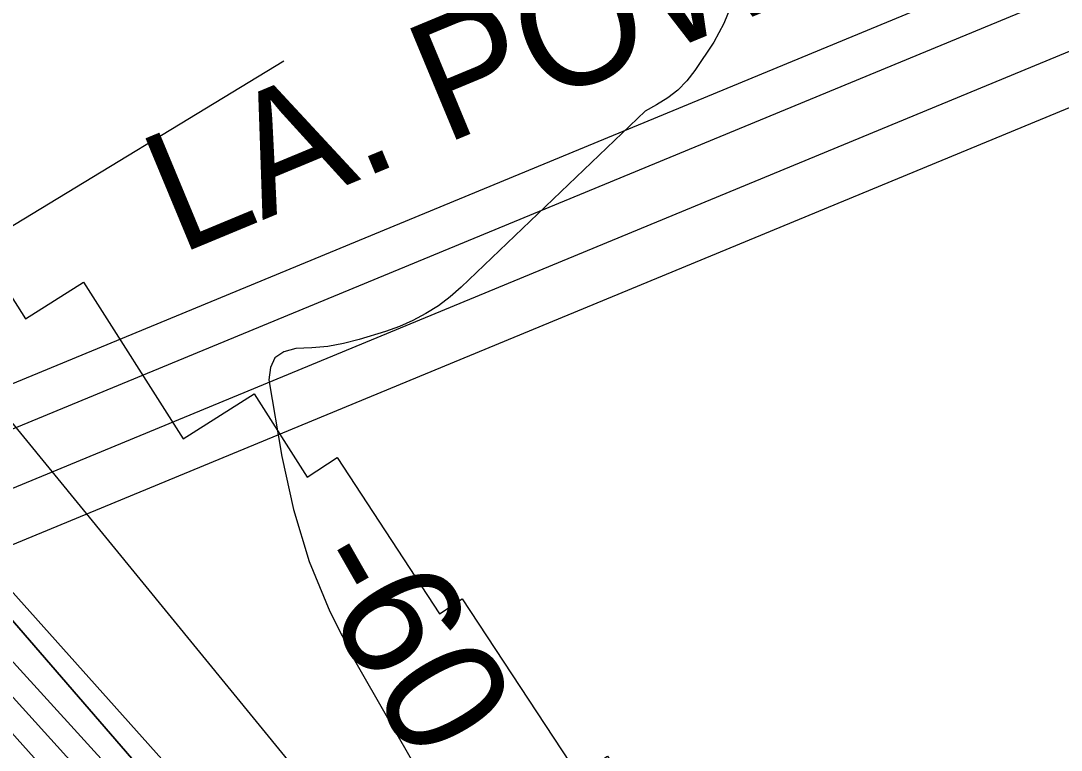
# Model space of a CAD drawing. Extents: x 3694830 to 3732949, y 415201 to 440970.
# Drawn here: x 3710724 to 3711441, y 437310 to 437813 of the extents above; entities that cross this region are included whole.
import ezdxf

# ---------------------------------------------------------------- set-up
doc = ezdxf.new("R2010")
doc.units = 0
for name, color, linetype in [('V-RIVR-EDGE', 7, 'Continuous'), ('V-RIVR-RANG', 7, 'Continuous'), ('V-RRAP-RVMT', 7, 'Continuous'), ('V-TOPO-DPTH', 7, 'Continuous'), ('V-TOPO-MAJR', 7, 'Continuous'), ('V-TOPO-MINR', 7, 'Continuous'), ('V-TOPO-MINR-IDEN', 7, 'Continuous'), ('V-UTIL-IDEN', 7, 'Continuous'), ('V-UTIL-LINE', 7, 'Continuous')]:
    doc.layers.add(name, color=color, linetype=linetype)

msp = doc.modelspace()

# ---------------------------------------------------------------- linework, layer by layer
at = {"layer": 'V-RIVR-EDGE'}
msp.add_spline([(3709416.41, 438923.63), (3709424.2, 438904.77), (3709441.5, 438869.15), (3709450.77, 438855.78), (3709471.73, 438831.06), (3709491.09, 438809.18), (3709508.82, 438785.28), (3709539, 438725.35), (3709552.29, 438701.87), (3709586.93, 438647.6), (3709593.77, 438632.62), (3709609.48, 438608.32), (3709646.12, 438547.17), (3709660.21, 438520.04), (3709671.88, 438499.39), (3709677.92, 438486.03), (3709685.16, 438472.67), (3709701.68, 438446.34), (3709741.56, 438385.59), (3709764.53, 438355.61), (3709775.01, 438339.81), (3709795.15, 438309.43), (3709809.24, 438283.52), (3709836.62, 438236.95), (3709866.83, 438187.14), (3709888.98, 438151.9), (3709906.3, 438125.17), (3709922.82, 438100.46), (3709934.91, 438085.88), (3709970.78, 438036.86), (3709995.37, 438006.87), (3710014.73, 437984.99), (3710041.34, 437953.38), (3710062.31, 437929.47), (3710132.49, 437858.54), (3710157.5, 437830.57), (3710170.8, 437815.17), (3710191.37, 437793.69), (3710222.84, 437764.5), (3710249.05, 437736.13), (3710268.42, 437717.07), (3710289.78, 437688.72), (3710309.53, 437662.38), (3710331.69, 437632.81), (3710343.39, 437618.63), (3710343.77, 437612.16), (3710342.52, 437595.18), (3710341.69, 437587.09), (3710344.09, 437574.95), (3710349.32, 437564.02), (3710357.38, 437554.7), (3710372.31, 437541.72), (3710390.86, 437520.65), (3710416.28, 437497.14), (3710444.93, 437474.82), (3710461.87, 437456.59), (3710478.8, 437433.49), (3710492.11, 437422.14), (3710505.43, 437411.19), (3710519.55, 437396.6), (3710538.5, 437375.12), (3710572.38, 437340.66), (3710589.7, 437314.74), (3710598.97, 437299.35), (3710610.66, 437287.19), (3710630.42, 437265.71), (3710667.13, 437227.61), (3710694.96, 437201.26), (3710719.98, 437180.57), (3710742.58, 437162.32), (3710763.16, 437145.28), (3710783.34, 437129.87), (3710806.36, 437118.09), (3710826.96, 437107.52), (3710844.32, 437094.94), (3710865.3, 437076.69), (3710879.82, 437061.29), (3710892.72, 437046.7), (3710907.66, 437034.94), (3710922.99, 437022.37), (3710947.6, 436998.85), (3710956.48, 436993.17), (3710973.42, 436976.14), (3710992.78, 436956.28), (3711016.18, 436931.96), (3711039.57, 436905.62), (3711072.63, 436865.91), (3711081.48, 436850.93), (3711083.08, 436840.81), (3711081.43, 436829.9), (3711079.39, 436823.03), (3711079.38, 436817.37), (3711081.78, 436806.85), (3711087.82, 436797.53), (3711088.61, 436789.04), (3711091.81, 436776.5), (3711098.25, 436764.35), (3711106.73, 436757.05), (3711115.2, 436750.96), (3711118.01, 436742.87), (3711119.2, 436732.35), (3711119.18, 436721.43), (3711123.99, 436706.06), (3711132.05, 436695.93), (3711146.56, 436677.29), (3711154.62, 436665.54), (3711168.32, 436646.1), (3711177.97, 436623.03), (3711181.56, 436604.01), (3711185.97, 436588.23), (3711194.83, 436571.23), (3711219.42, 436540.84), (3711231.91, 436522.2), (3711251.26, 436500.73), (3711276.67, 436472.36), (3711302.06, 436440.35), (3711327.08, 436416.83), (3711345.23, 436400.61), (3711358.56, 436391.68), (3711362.6, 436391.67), (3711365.03, 436393.29), (3711367.06, 436395.71), (3711360.22, 436410.69), (3711348.95, 436433.76), (3711348.56, 436435.79), (3711350.19, 436441.04), (3711353.43, 436443.46), (3711360.71, 436445.86), (3711370.41, 436443.41), (3711379.69, 436435.71), (3711385.35, 436433.27), (3711393.03, 436433.25), (3711401.93, 436435.25), (3711411.23, 436435.63), (3711418.91, 436432.78), (3711433.43, 436419.4), (3711452.78, 436395.9), (3711476.58, 436370.77), (3711503.19, 436338.76), (3711528.99, 436307.56), (3711539.87, 436292.97), (3711550.76, 436278.79), (3711562.46, 436268.25), (3711578.58, 436248.8), (3711601.94, 436211.14), (3711619.66, 436179.96), (3711638.58, 436146.75), (3711647.84, 436129.34), (3711661.95, 436112.32), (3711680.1, 436094.49), (3711699.46, 436073.01), (3711711.15, 436058.83), (3711730.9, 436031.68), (3711750.26, 436012.63), (3711780.51, 435980.21), (3711801.87, 435951.85), (3711825.64, 435916.61), (3711836.91, 435896.36), (3711875.6, 435841.68), (3711900.17, 435803.2), (3711927.96, 435759.86), (3711955.74, 435708.04), (3711962.56, 435688.21), (3711968.59, 435674.44), (3711979.06, 435653.79), (3711993.17, 435638.39), (3712013.35, 435620.95), (3712024.24, 435612.03), (3712033.92, 435601.49), (3712046.42, 435584.88), (3712059.71, 435563.42), (3712069.37, 435546.41), (3712083.08, 435529.39), (3712097.18, 435509.95), (3712116.96, 435495.34), (3712130.69, 435486.82), (3712141.57, 435473.85), (3712168.59, 435442.65), (3712171.4, 435435.36), (3712183.09, 435419.56), (3712199.62, 435402.13), (3712223.83, 435380.64), (3712242.79, 435359.97), (3712257.3, 435340.93), (3712270.99, 435318.25), (3712283.08, 435302.45), (3712301.62, 435277.34), (3712346.38, 435227.49), (3712366.53, 435199.54), (3712381.44, 435177.66), (3712398.77, 435155.78), (3712416.91, 435132.29), (3712436.61, 435086.54), (3712455.54, 435054.15), (3712466.42, 435037.54), (3712489, 435011.61), (3712512.79, 434986.07), (3712546.27, 434954.04), (3712574.51, 434927.69), (3712607.17, 434886.36), (3712630.95, 434857.59), (3712637.81, 434850.3), (3712652.73, 434835.7), (3712657.97, 434827.2), (3712659.16, 434819.11), (3712661.57, 434812.23), (3712661.96, 434804.95), (3712668.82, 434797.65), (3712682.52, 434779.83), (3712700.66, 434757.14), (3712724.04, 434725.94), (3712742.58, 434702.85), (3712756.29, 434685.83), (3712784.54, 434665.54), (3712804.33, 434653.77), (3712827.35, 434641.58), (3712857.63, 434621.69), (3712868.51, 434609.13), (3712884.65, 434593.32), (3712899.98, 434579.53), (3712922.18, 434563.3), (3712941.55, 434547.08), (3712958.08, 434527.63), (3712978.25, 434505.74), (3712995.19, 434491.14), (3713016.17, 434471.68), (3713032.29, 434449.4), (3713043.36, 434433.46)], degree=3, dxfattribs=at)
at = {"layer": 'V-RIVR-RANG'}
msp.add_line((3710187.22, 437349.09), (3710905.14, 437785.2), dxfattribs=at)
at = {"layer": 'V-RRAP-RVMT'}
for points in [[(3710623.3, 437725.64), (3710628.97, 437716.73), (3710649.64, 437729.87), (3710727.42, 437607.43), (3710767.25, 437632.83), (3710836, 437524.89), (3710884.76, 437555.92), (3710921.27, 437498.53)], [(3710921.28, 437498.53), (3710941.89, 437512.04), (3711012.34, 437404.36), (3711028.12, 437414.62), (3711107.96, 437293.14), (3711128.05, 437306.26), (3711214.69, 437174.1)]]:
    msp.add_lwpolyline(points, dxfattribs=at)
at = {"layer": 'V-TOPO-DPTH'}
for points in [[(3709705.8, 438927.08), (3709740.76, 438866.71), (3709835.65, 438705.71), (3709845.69, 438688.83), (3709855.82, 438672), (3709866.08, 438655.24), (3709876.42, 438638.55), (3709961.91, 438501.77), (3710014.99, 438416.67), (3710067.97, 438331.52), (3710120.8, 438246.27), (3710173.53, 438160.95), (3710441.46, 437726.6), (3710449.84, 437713.31), (3710458.39, 437700.14), (3711001.54, 437072.05), (3711022.15, 437045.08), (3711042.71, 437018.08), (3711063.2, 436991.01), (3711083.63, 436963.91), (3711096.04, 436947.41), (3711114.16, 436924.17), (3711132.82, 436901.38), (3711152.27, 436879.27)], [(3711152.27, 436879.27), (3711132.82, 436901.38), (3711114.16, 436924.17), (3711096.04, 436947.41), (3711083.63, 436963.91), (3711063.2, 436991.01), (3711042.71, 437018.08), (3711022.15, 437045.08), (3711001.54, 437072.05), (3710458.39, 437700.14), (3710449.84, 437713.31), (3710441.46, 437726.6), (3710173.53, 438160.95), (3710120.8, 438246.27), (3710067.97, 438331.52), (3710014.99, 438416.67), (3709961.91, 438501.77), (3709876.42, 438638.55), (3709866.08, 438655.24), (3709855.82, 438672), (3709845.69, 438688.83), (3709835.65, 438705.71), (3709740.76, 438866.71), (3709705.8, 438927.08)], [(3709922.52, 438430.47), (3709941.59, 438406.33), (3709960.39, 438381.98), (3709978.77, 438357.31), (3709996.87, 438332.43), (3710118.11, 438162.76), (3710173.14, 438084.72), (3710227.52, 438006.23), (3710280.91, 437927.07), (3710333.65, 437847.46), (3710408.2, 437733.38), (3710423.37, 437710.61), (3710438.78, 437688), (3710454.57, 437665.66), (3710470.62, 437643.49), (3710832.62, 437245.9), (3710853.04, 437225.83), (3710872.06, 437204.42), (3710890.14, 437182.12), (3710996.21, 437041.88), (3711009.72, 437023.95), (3711023.2, 437006.01), (3711036.63, 436988.02), (3711326.27, 436649.05)], [(3711326.27, 436649.05), (3711036.63, 436988.02), (3711023.2, 437006.01), (3711009.72, 437023.95), (3710996.21, 437041.88), (3710890.14, 437182.12), (3710872.06, 437204.42), (3710853.04, 437225.83), (3710832.62, 437245.9), (3710470.62, 437643.49), (3710454.57, 437665.66), (3710438.78, 437688), (3710423.37, 437710.61), (3710408.2, 437733.38), (3710333.65, 437847.46), (3710280.91, 437927.07), (3710227.52, 438006.23), (3710173.14, 438084.72), (3710118.11, 438162.76), (3709996.87, 438332.43), (3709978.77, 438357.31), (3709960.39, 438381.98), (3709941.59, 438406.33), (3709922.52, 438430.47)], [(3711388.28, 436541.28), (3711018.93, 436975.85), (3711011.99, 436985.32), (3711005.03, 436994.77), (3710998.04, 437004.2), (3710991.04, 437013.62), (3710932.93, 437091.52), (3710923.25, 437103.59), (3710913.03, 437115.16), (3710902.03, 437125.98), (3710890.5, 437136.31), (3710878.54, 437146.21), (3710866.54, 437156.07), (3710437.69, 437635.64)], [(3711388.28, 436541.28), (3711018.93, 436975.85), (3711011.99, 436985.32), (3711005.03, 436994.77), (3710998.04, 437004.2), (3710991.04, 437013.62), (3710932.93, 437091.52), (3710923.25, 437103.59), (3710913.03, 437115.16), (3710902.03, 437125.98), (3710890.5, 437136.31), (3710878.54, 437146.21), (3710866.54, 437156.07), (3710437.69, 437635.64)], [(3710534.74, 437624.54), (3711053.22, 437044.51), (3711058.43, 437037.78), (3711063.63, 437031.03), (3711068.81, 437024.28), (3711073.98, 437017.51), (3711074.71, 437016.55), (3711079.59, 437010.32), (3711084.56, 437004.18), (3711089.7, 436998.16), (3711094.94, 436992.23), (3711100.24, 436986.36), (3711105.52, 436980.46), (3711110.78, 436974.54), (3711116.01, 436968.61), (3711210.62, 436860.83)], [(3710534.74, 437624.54), (3711053.22, 437044.51), (3711058.43, 437037.78), (3711063.63, 437031.03), (3711068.81, 437024.28), (3711073.98, 437017.51), (3711074.71, 437016.55), (3711079.59, 437010.32), (3711084.56, 437004.18), (3711089.7, 436998.16), (3711094.94, 436992.23), (3711100.24, 436986.36), (3711105.52, 436980.46), (3711110.78, 436974.54), (3711116.01, 436968.61), (3711210.62, 436860.83)]]:
    msp.add_lwpolyline(points, dxfattribs=at)
at = {"layer": 'V-TOPO-MAJR'}
msp.add_lwpolyline([(3710154.54, 438932.43), (3710172.8, 438903.07), (3710182.91, 438881.69), (3710192.96, 438860.28), (3710202.9, 438838.82), (3710524.88, 437782.25), (3710533.05, 437766.9), (3710542.07, 437752.12), (3710552.37, 437738.2), (3710563.53, 437724.86), (3711089.66, 437081.28), (3711106.28, 437057.47), (3711123.19, 437033.87), (3711140.29, 437010.41), (3711188.29, 436945.41), (3711229.67, 436889.65), (3711271.22, 436834.03)], dxfattribs=at)
at = {"layer": 'V-TOPO-MINR'}
for points in [[(3709705.8, 438927.08), (3709740.76, 438866.71), (3709835.65, 438705.71), (3709845.69, 438688.83), (3709855.82, 438672), (3709866.08, 438655.24), (3709876.42, 438638.55), (3709961.91, 438501.77), (3710014.99, 438416.67), (3710067.97, 438331.52), (3710120.8, 438246.27), (3710173.53, 438160.95), (3710441.46, 437726.6), (3710449.84, 437713.31), (3710458.39, 437700.14), (3711001.54, 437072.05), (3711022.15, 437045.08), (3711042.71, 437018.08), (3711063.2, 436991.01), (3711083.63, 436963.91), (3711096.04, 436947.41), (3711114.16, 436924.17), (3711132.82, 436901.38), (3711152.27, 436879.27)], [(3709922.52, 438430.47), (3709941.59, 438406.33), (3709960.39, 438381.98), (3709978.77, 438357.31), (3709996.87, 438332.43), (3710118.11, 438162.76), (3710173.14, 438084.72), (3710227.52, 438006.23), (3710280.91, 437927.07), (3710333.65, 437847.46), (3710408.2, 437733.38), (3710423.37, 437710.61), (3710438.78, 437688), (3710454.57, 437665.66), (3710470.62, 437643.49), (3710832.62, 437245.9), (3710853.04, 437225.83), (3710872.06, 437204.42), (3710890.14, 437182.12), (3710996.21, 437041.88), (3711009.72, 437023.95), (3711023.2, 437006.01), (3711036.63, 436988.02), (3711326.27, 436649.05)], [(3711213.65, 437824.39), (3711208.31, 437810.93), (3711201.28, 437797.96), (3711188.32, 437778.56), (3711182.77, 437771.48), (3711176.63, 437765.07), (3711169.59, 437759.64), (3711161.96, 437754.88), (3711153.94, 437750.5), (3711027.4, 437629.35), (3711019.75, 437622.72), (3711011.67, 437616.53), (3711003.06, 437611.13), (3710994.17, 437606.28), (3710984.87, 437602.29), (3710975.3, 437598.87), (3710957.11, 437593.31), (3710946.38, 437590.58), (3710935.55, 437588.52), (3710924.58, 437587.49), (3710913.51, 437587.14), (3710905.31, 437584.77), (3710899.14, 437580.67), (3710896.01, 437573.95), (3710894.91, 437565.49), (3710903.75, 437512.78), (3710911.93, 437476.12), (3710922.59, 437440.34), (3710936.99, 437405.9), (3710953.88, 437372.34), (3711110.18, 437099.11)], [(3710437.69, 437635.64), (3710866.54, 437156.07), (3710878.54, 437146.21), (3710890.5, 437136.31), (3710902.03, 437125.98), (3710913.03, 437115.16), (3710923.25, 437103.59), (3710932.93, 437091.52), (3710991.04, 437013.62), (3710998.04, 437004.2), (3711005.03, 436994.77), (3711011.99, 436985.32), (3711018.93, 436975.85), (3711388.28, 436541.28)], [(3710467.48, 437624.5), (3710850.93, 437200.64), (3710867.35, 437185.91), (3710883.03, 437170.49), (3710897.61, 437154.02), (3710911.45, 437136.86), (3710993.6, 437027.5), (3711003.78, 437013.9), (3711013.94, 437000.28), (3711024.06, 436986.63), (3711034.15, 436972.97), (3711351.87, 436600.47)], [(3710534.74, 437624.54), (3711053.22, 437044.51), (3711058.43, 437037.78), (3711063.63, 437031.03), (3711068.81, 437024.28), (3711073.98, 437017.51), (3711074.71, 437016.55), (3711079.59, 437010.32), (3711084.56, 437004.18), (3711089.7, 436998.16), (3711094.94, 436992.23), (3711100.24, 436986.36), (3711105.52, 436980.46), (3711110.78, 436974.54), (3711116.01, 436968.61), (3711210.62, 436860.83)]]:
    msp.add_lwpolyline(points, dxfattribs=at)
at = {"layer": 'V-UTIL-LINE'}
for p, q in [((3710422.04, 437440.4), (3713080.19, 438539.5)), ((3710439.96, 437416.5), (3713098.11, 438515.6)), ((3710451.91, 437380.66), (3713110.06, 438479.76)), ((3710487.75, 437356.77), (3713145.9, 438455.87))]:
    msp.add_line(p, q, dxfattribs=at)

# ---------------------------------------------------------------- texts
at = {"layer": 'V-TOPO-MINR-IDEN'}
msp.add_text('-60', height=83, rotation=299.77055, dxfattribs=at).set_placement((3710915.87, 437438.85))
at = {"layer": 'V-UTIL-IDEN'}
msp.add_text('LA. POWER & LIGHT CO.', height=82.9998, rotation=22.55685, dxfattribs=at).set_placement((3710833.38, 437651.64))

doc.saveas('drawing.dxf')
